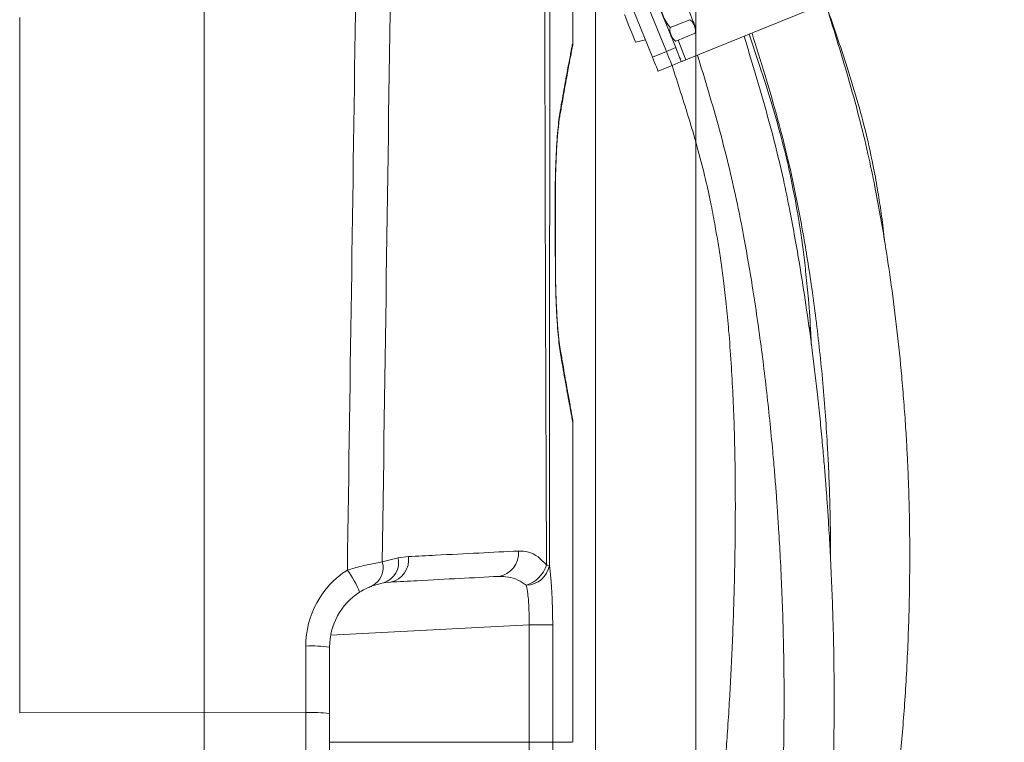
# Model space of a CAD drawing. Header units: millimetres. Extents: x 0 to 8410, y 0 to 5940.
# Tile 296 of 319: x 7489 to 7685, y 2733 to 2877. Entities that reach past the tile are written whole.
import ezdxf

# ---------------------------------------------------------------- set-up
doc = ezdxf.new("R2010")
doc.units = ezdxf.units.MM
doc.header["$LTSCALE"] = 10
doc.styles.add('SLDTEXTSTYLE0', font='TXT', dxfattribs={"width": 0.605})
doc.dimstyles.new('SLDDIMSTYLE0', dxfattribs={"dimtxt": 50, "dimasz": 50, "dimexe": 0, "dimexo": 0.0625, "dimgap": 12.5, "dimtad": 1, "dimtoh": 1, "dimdec": 1, "dimrnd": 1e-09, "dimzin": 12, "dimdsep": 46, "dimtxsty": 'SLDTEXTSTYLE0', "dimsah": 1, "dimcen": 0.09, "dimadec": 0, "dimazin": 0, "dimtfac": 1, "dimtofl": 0, "dimtmove": 0, "dimatfit": 3, "dimfxl": 1, "dimfrac": 2, "dimtolj": 1, "dimtzin": 12, "dimarcsym": 0})
doc.dimstyles.new('SLDDIMSTYLE2', dxfattribs={"dimtxt": 50, "dimasz": 50, "dimexe": 0, "dimexo": 0.0625, "dimgap": 12.5, "dimtad": 1, "dimtoh": 1, "dimdec": 1, "dimrnd": 1e-09, "dimzin": 12, "dimdsep": 46, "dimtxsty": 'SLDTEXTSTYLE0', "dimsah": 1, "dimcen": 0.09, "dimadec": 0, "dimazin": 0, "dimtfac": 1, "dimtofl": 0, "dimtmove": 0, "dimatfit": 3, "dimfxl": 1, "dimfrac": 2, "dimtolj": 1, "dimtzin": 12, "dimarcsym": 0})

# ---------------------------------------------------------------- blocks, each defined once
blk = doc.blocks.new('*D31')
at = {"color": 7, "linetype": 'Continuous', "lineweight": 0}
for p, q in [((7623.82, 3232.92), (7623.82, 2102.57)), ((7603.82, 2933.24), (7603.82, 2102.57)), ((7603.82, 2117.57), (7503.82, 2117.57)), ((7603.82, 2117.57), (7623.82, 2117.57)), ((7623.82, 2117.57), (8031.2, 2117.57))]:
    blk.add_line(p, q, dxfattribs=at)
for points in [[(7603.82, 2117.57), (7553.82, 2125.07), (7553.82, 2110.07)], [(7623.82, 2117.57), (7673.82, 2110.07), (7673.82, 2125.07)]]:
    blk.add_solid(points, dxfattribs=at)
at = {"color": 7, "linetype": 'Continuous', "lineweight": 0, "char_height": 50, "attachment_point": 1, "style": 'SLDTEXTSTYLE0'}
for s, insert in [(' (2x M8)', (7763.45, 2182.03)), ('20', (7687.09, 2182.03))]:
    blk.add_mtext(s, dxfattribs=dict(at, insert=insert))
blk = doc.blocks.new('*D32')
at = {"color": 7, "linetype": 'Continuous', "lineweight": 0}
for p, q in [((7603.82, 2933.24), (7603.82, 2002.57)), ((7366.82, 2227.33), (7366.82, 2002.57)), ((7603.82, 2017.57), (7366.82, 2017.57)), ((7603.82, 2017.57), (8068.78, 2017.57))]:
    blk.add_line(p, q, dxfattribs=at)
for points in [[(7366.82, 2017.57), (7416.82, 2010.07), (7416.82, 2025.07)], [(7603.82, 2017.57), (7553.82, 2025.07), (7553.82, 2010.07)]]:
    blk.add_solid(points, dxfattribs=at)
at = {"color": 7, "linetype": 'Continuous', "lineweight": 0, "char_height": 50, "attachment_point": 1, "style": 'SLDTEXTSTYLE0'}
for s, insert in [(' (2x M8)', (7801.03, 2082.03)), ('237', (7686.46, 2082.03))]:
    blk.add_mtext(s, dxfattribs=dict(at, insert=insert))

msp = doc.modelspace()

# ---------------------------------------------------------------- linework, layer by layer
at = {"color": 7, "linetype": 'Continuous', "lineweight": 0}
for p, q in [((7525.817256, 3032.574776), (7525.817256, 2738.56366)), ((7606.890078, 2897.680107), (7617.948468, 2870.309594)), ((7604.108523, 2896.556321), (7615.166928, 2869.185808)), ((7599.317263, 2872.165147), (7599.317263, 2890.713814)), ((7619.802858, 2871.058825), (7614.558349, 2884.039405)), ((7648.742194, 2879.515472), (7621.853854, 2868.65187)), ((7622.624124, 2876.634959), (7618.721212, 2875.058118)), ((7623.705532, 2873.958412), (7619.802619, 2872.381571)), ((7611.803274, 2872.17218), (7613.789748, 2872.594419)), ((7619.072284, 2867.528084), (7616.290744, 2866.404239)), ((7620.926674, 2868.277255), (7619.072284, 2867.528084)), ((7595.794941, 2840.695623), (7595.818187, 2840.695623)), ((7595.826532, 2836.525026), (7595.818187, 2840.694073)), ((7646.71215, 2812.886658), (7646.62763, 2815.684739)), ((7599.317263, 2732.574764), (7599.317263, 2796.267632)), ((7561.572845, 2764.353219), (7559.323932, 2763.747159)), ((7562.962304, 2764.521423), (7561.572845, 2764.353219)), ((7550.817262, 2751.548413), (7550.817262, 2738.304618)), ((7525.817256, 2738.56366), (7525.817256, 2592.574749)), ((7550.817262, 2738.304618), (7550.817262, 2707.015816))]:
    msp.add_line(p, q, dxfattribs=at)
at = {"color": 8, "linetype": 'Continuous', "lineweight": 0}
for p, q in [((7489.055584, 2877.058271), (7489.055584, 2738.481227)), ((7621.853854, 2868.65187), (7620.270575, 2872.570637)), ((7617.948468, 2870.309594), (7615.166928, 2869.185808)), ((7617.948468, 2870.309594), (7619.802858, 2871.058825)), ((7595.821182, 2827.742818), (7595.8441, 2827.742997)), ((7561.326514, 2768.531624), (7564.503948, 2769.368592)), ((7564.503948, 2769.368592), (7566.535588, 2769.603732)), ((7590.579758, 2755.982521), (7551.033567, 2753.910008)), ((7590.633105, 2732.574764), (7590.579758, 2755.982521)), ((7546.078946, 2738.518241), (7546.078946, 2751.762036)), ((7525.817256, 2738.56366), (7489.055584, 2738.481227)), ((7546.078946, 2738.518241), (7525.817256, 2738.56366)), ((7546.078946, 2706.063035), (7546.078946, 2738.518241)), ((7590.63306, 2732.574764), (7550.817262, 2732.574764)), ((7595.346551, 2732.574764), (7599.158312, 2732.574764))]:
    msp.add_line(p, q, dxfattribs=at)
at = {"color": 7, "linetype": 'Continuous', "lineweight": 0, "flags": 128}
for points in [[(7623.624052, 2875.482264), (7623.578335, 2875.595394), (7623.406733, 2876.020137), (7623.121317, 2876.726511), (7622.745241, 2877.657357), (7622.308935, 2878.737274), (7621.847774, 2879.878703), (7621.39907, 2880.989257), (7620.999242, 2881.978873), (7620.680626, 2882.767442), (7620.469089, 2883.291069), (7620.381708, 2883.507374), (7620.379861, 2883.511904)], [(7611.803274, 2872.17218), (7611.736159, 2872.338298), (7611.542891, 2872.816685), (7611.24679, 2873.549524), (7610.883574, 2874.448541), (7610.497053, 2875.405196), (7610.133837, 2876.304212), (7609.837736, 2877.037051), (7609.644468, 2877.515438), (7609.577353, 2877.681557), (7609.577353, 2877.681557)], [(7617.948468, 2870.309594), (7618.167724, 2869.766954), (7618.378545, 2869.245175), (7618.572827, 2868.764284), (7618.743147, 2868.34276), (7618.88289, 2867.996815), (7618.986751, 2867.7398), (7619.050707, 2867.58149), (7619.072284, 2867.528084)], [(7619.802858, 2871.058825), (7620.022084, 2870.516184), (7620.232905, 2869.994405), (7620.427216, 2869.513455), (7620.597507, 2869.091991), (7620.73728, 2868.746045), (7620.841111, 2868.48903), (7620.905067, 2868.33072), (7620.926674, 2868.277255)], [(7615.166928, 2869.185808), (7615.386169, 2868.643168), (7615.59699, 2868.121329), (7615.791286, 2867.640439), (7615.961592, 2867.218974), (7616.10135, 2866.873029), (7616.205196, 2866.615954), (7616.269152, 2866.457704), (7616.290744, 2866.404239)], [(7621.853854, 2868.65187), (7621.672954, 2868.578795), (7621.499027, 2868.508521), (7621.338721, 2868.44379), (7621.198232, 2868.386987), (7621.082927, 2868.340436), (7620.997246, 2868.305806), (7620.944466, 2868.284467), (7620.926674, 2868.277255)], [(7595.8441, 2827.742997), (7595.838438, 2830.581787), (7595.818172, 2840.695623)], [(7595.844115, 2827.740196), (7595.841731, 2828.933302), (7595.841105, 2829.247299)]]:
    msp.add_lwpolyline(points, dxfattribs=at)
at = {"color": 8, "linetype": 'Continuous', "lineweight": 0, "flags": 128}
for points in [[(7595.821182, 2827.742818), (7595.814566, 2831.013504), (7595.80795, 2834.28419), (7595.794941, 2840.695623)], [(7595.292623, 2755.993846), (7595.125924, 2755.993369), (7594.808693, 2755.992535), (7594.35084, 2755.991402), (7593.7667, 2755.989972), (7593.07457, 2755.988303), (7592.296134, 2755.986515), (7591.455768, 2755.984548), (7590.579758, 2755.982521)], [(7595.292623, 2755.993846), (7595.315735, 2745.993856), (7595.346625, 2732.574764)]]:
    msp.add_lwpolyline(points, dxfattribs=at)
at = {"color": 7, "linetype": 'Continuous', "lineweight": 0}
for centre, radius, start, end in [((7621.444428, 2874.601626), 2.350797, 344.13205849, 22), ((7620.982313, 2874.414919), 2.350797, 202, 239.85039695), ((7563.817261, 2751.548414), 13, 122.67134891, 180)]:
    msp.add_arc(centre, radius, start, end, dxfattribs=at)
at = {"color": 8, "linetype": 'Continuous', "lineweight": 0}
for centre, radius, start, end in [((7560.23344, 2768.500188), 4.357908, 287.89962493, 11.4943182), ((7562.079107, 2768.939695), 4.505681, 281.30422783, 8.47499581), ((7583.838305, 2770.260823), 4.654344, 277.65983753, 5.57117536), ((7557.402893, 2767.36256), 4.094083, 297.98389687, 16.59170658), ((7588.047153, 2769.883036), 6.323911, 288.31178407, 341.75000226), ((7589.848242, 2768.749217), 4.873398, 272.18502403, 349.36194925), ((7593.948257, 2763.496881), 4.406979, 80.99708936, 88.63853241), ((7564.078941, 2751.76201), 18, 122.67134891, 180), ((7538.992036, 2755.560032), 19.109051, 21.26836521, 36.45354659), ((7547.220251, 2724.420547), 27.365299, 82.44694277, 92.3902878), ((7547.220251, 2711.176753), 27.365299, 82.44694277, 92.3902878)]:
    msp.add_arc(centre, radius, start, end, dxfattribs=at)
for points, knots in [([(7594.052966, 2767.902616), (7593.759226, 2841.792691), (7593.418198, 2927.578025), (7594.598736, 3025.263286), (7596.25571, 3060.922716), (7600.226927, 3122.692165), (7603.990935, 3180.191576), (7607.820316, 3233.40361), (7609.669383, 3256.201624), (7611.322527, 3279.010743), (7612.611287, 3301.840152), (7613.483658, 3355.062075), (7612.902669, 3438.649404), (7612.999455, 3514.618897), (7613.047849, 3552.603665)], [0, 0, 0, 0, 0.282281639, 0.3277249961, 0.3731799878, 0.4186337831, 0.5641870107, 0.5933083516, 0.6224399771, 0.6515650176, 0.6806737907, 0.7097759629, 0.8548878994, 1, 1, 1, 1]), ([(7613.600756, 3370.98116), (7613.661906, 3355.532574), (7613.753207, 3332.466778), (7613.207069, 3301.782521), (7611.925664, 3278.955407), (7610.269425, 3256.14863), (7608.417775, 3233.353204), (7604.598407, 3180.126996), (7600.387171, 3119.349129), (7596.488154, 3050.964197), (7595.264725, 3005.406571), (7594.726221, 2959.830795), (7594.667193, 2914.247996), (7594.714486, 2850.25374), (7594.669122, 2801.455365), (7594.637881, 2767.849568)], [0, 0, 0, 0, 0.0767689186, 0.1146212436, 0.1524822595, 0.1903644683, 0.2282553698, 0.2661327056, 0.4555438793, 0.5310104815, 0.606488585, 0.6819912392, 0.7575053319, 0.8330020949, 1, 1, 1, 1]), ([(7554.362188, 2766.914073), (7555.516075, 2845.880838), (7556.739827, 2929.628866), (7557.832798, 3018.162613), (7558.060202, 3027.723541), (7558.173905, 3032.504085)], [0, 0, 0, 0, 0.8919829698, 0.9459905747, 1, 1, 1, 1]), ([(7565.256546, 3032.058779), (7565.006966, 3024.627239), (7564.507758, 3009.762714), (7564.397706, 2987.450011), (7564.047363, 2950.265946), (7562.846854, 2877.295448), (7561.930765, 2811.759243), (7561.326514, 2768.531624)], [0, 0, 0, 0, 0.0846397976, 0.1692960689, 0.2539527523, 0.5079079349, 1, 1, 1, 1]), ([(7596.780296, 2858.399037), (7597.073769, 2860.072661), (7597.66071, 2863.419885), (7598.366729, 2867.226739), (7598.901084, 2870.042059), (7599.248333, 2871.824711), (7599.294261, 2872.059928), (7599.317099, 2872.176889)], [0, 0, 0, 0, 0.1966258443, 0.3932489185, 0.5962398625, 0.7992311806, 1, 1, 1, 1]), ([(7595.794941, 2840.695623), (7595.796912, 2841.626083), (7595.800854, 2843.487009), (7595.85825, 2846.381932), (7595.961245, 2849.295861), (7596.11497, 2852.124759), (7596.306945, 2854.615232), (7596.530384, 2856.798861), (7596.695476, 2857.855944), (7596.780296, 2858.399037)], [0, 0, 0, 0, 0.1256989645, 0.2513984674, 0.3992494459, 0.5471035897, 0.6952706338, 0.8434404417, 1, 1, 1, 1]), ([(7596.850748, 2810.036782), (7596.764592, 2810.594366), (7596.598562, 2811.668887), (7596.371711, 2813.88743), (7596.175809, 2816.391505), (7596.015559, 2819.227475), (7595.904598, 2822.129073), (7595.83784, 2824.994905), (7595.826735, 2826.826874), (7595.821182, 2827.742818)], [0, 0, 0, 0, 0.1602205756, 0.3087611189, 0.4572939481, 0.6049255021, 0.7525449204, 0.8762778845, 1, 1, 1, 1]), ([(7599.309514, 2796.267632), (7599.311415, 2796.257605), (7599.317995, 2796.222877), (7599.261186, 2796.527649), (7599.13346, 2797.213355), (7598.916122, 2798.388915), (7598.60219, 2800.102373), (7598.201482, 2802.315605), (7597.644695, 2805.432778), (7597.149023, 2808.307124), (7596.850748, 2810.036782)], [0, 0, 0, 0, 0.045285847, 0.1568392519, 0.2683923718, 0.3999466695, 0.5315021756, 0.6649388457, 0.7983746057, 1, 1, 1, 1]), ([(7566.535588, 2769.603732), (7568.354746, 2769.695864), (7573.240242, 2769.943292), (7580.697327, 2770.320513), (7585.876631, 2770.581808), (7588.470663, 2770.712677)], [0, 0, 0, 0, 0.2284736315, 0.613584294, 1, 1, 1, 1]), ([(7588.470663, 2770.712677), (7589.131266, 2770.680873), (7590.474786, 2770.616191), (7592.382013, 2769.696241), (7593.505192, 2768.490605), (7594.052966, 2767.902616)], [0, 0, 0, 0, 0.3313542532, 0.6739015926, 1, 1, 1, 1]), ([(7554.362188, 2766.914073), (7554.805168, 2767.048565), (7556.286709, 2767.498375), (7558.845046, 2768.11347), (7560.487231, 2768.390196), (7561.326514, 2768.531624)], [0, 0, 0, 0, 0.1725559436, 0.5771118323, 1, 1, 1, 1]), ([(7594.637881, 2767.849568), (7594.74248, 2767.028418), (7594.915826, 2765.66757), (7595.090507, 2763.216015), (7595.201643, 2760.945761), (7595.274221, 2758.505178), (7595.28643, 2756.838979), (7595.292623, 2755.993846)], [0, 0, 0, 0, 0.2728311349, 0.4521482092, 0.6366870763, 0.8157198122, 1, 1, 1, 1]), ([(7590.034048, 2763.879362), (7589.488651, 2764.262457), (7588.369307, 2765.048701), (7586.47211, 2765.620046), (7585.136129, 2765.638601), (7584.458689, 2765.648011)], [0, 0, 0, 0, 0.3189900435, 0.654678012, 1, 1, 1, 1]), ([(7590.579758, 2755.982521), (7590.585254, 2757.090951), (7590.596246, 2759.308192), (7590.382797, 2762.06055), (7590.138874, 2763.33267), (7590.034048, 2763.879362)], [0, 0, 0, 0, 0.3630795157, 0.7262842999, 1, 1, 1, 1]), ([(7574.617486, 2647.661123), (7574.613786, 2647.651772), (7574.579763, 2647.565794), (7574.720914, 2647.922176), (7575.065525, 2648.794904), (7575.66033, 2650.331683), (7576.462626, 2652.458076), (7577.452525, 2655.180949), (7578.587569, 2658.448276), (7579.841185, 2662.261965), (7581.181765, 2666.620945), (7582.534282, 2671.379623), (7583.845553, 2676.425821), (7585.096779, 2681.73647), (7586.291074, 2687.433275), (7587.378802, 2693.384126), (7588.327811, 2699.489627), (7589.133572, 2705.75329), (7589.788927, 2712.256508), (7590.269574, 2718.945944), (7590.575624, 2725.73471), (7590.613869, 2730.289314), (7590.63306, 2732.574764)], [0, 0, 0, 0, 0.0061099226, 0.0561813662, 0.1086665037, 0.1611535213, 0.2153720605, 0.2695936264, 0.3235174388, 0.3774436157, 0.4329771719, 0.4885119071, 0.5397443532, 0.5909763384, 0.6435396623, 0.6961016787, 0.7459046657, 0.7957064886, 0.8468487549, 0.8979899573, 0.948812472, 1, 1, 1, 1]), ([(7595.346551, 2732.574764), (7595.326947, 2730.376473), (7595.287602, 2725.96448), (7594.974039, 2719.44685), (7594.486475, 2713.065631), (7593.820934, 2706.817428), (7592.984911, 2700.685542), (7591.995423, 2694.716387), (7590.88112, 2689.000097), (7589.659687, 2683.519605), (7588.354459, 2678.312564), (7586.98845, 2673.385817), (7585.6059, 2668.824637), (7584.231383, 2664.624221), (7582.915252, 2660.864094), (7581.726979, 2657.657772), (7580.71205, 2655.040031), (7579.881643, 2652.973917), (7579.247465, 2651.437116), (7578.880349, 2650.565857), (7578.733891, 2650.219341), (7578.766249, 2650.29597), (7578.770618, 2650.306317)], [0, 0, 0, 0, 0.0513239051, 0.1030075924, 0.1532325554, 0.2034584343, 0.2550185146, 0.3065797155, 0.358023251, 0.409467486, 0.4622366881, 0.5150058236, 0.5687758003, 0.6225439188, 0.6779103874, 0.7332729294, 0.7852033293, 0.8371301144, 0.8908249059, 0.9445167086, 0.9925077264, 1, 1, 1, 1]), ([(7595.346551, 2732.574764), (7595.226903, 2732.574764), (7594.987609, 2732.574764), (7593.8875, 2732.574764), (7592.396236, 2732.574764), (7591.220815, 2732.574764), (7590.633105, 2732.574764)], [0, 0, 0, 0, 0.24999961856, 0.49999872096, 0.74999940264, 1, 1, 1, 1])]:
    msp.add_open_spline(points, degree=3, knots=knots, dxfattribs=at)
at = {"color": 7, "linetype": 'Continuous', "lineweight": 0}
for points, knots in [([(7577.952947, 2522.002164), (7578.143078, 2522.307518), (7579.730325, 2524.85666), (7582.559284, 2529.054774), (7586.323156, 2534.529246), (7589.901313, 2539.535084), (7593.280416, 2544.16037), (7596.460556, 2548.445077), (7599.273291, 2552.211543), (7602.491452, 2556.521737), (7606.287704, 2561.641528), (7610.895453, 2568.004272), (7615.799789, 2575.012942), (7620.194306, 2581.645848), (7623.908725, 2587.613734), (7626.901792, 2592.682991), (7629.877478, 2598.040022), (7632.810501, 2603.702209), (7635.674532, 2609.687171), (7638.43816, 2616.015947), (7641.005607, 2622.487088), (7643.025807, 2628.053433), (7644.505452, 2632.39614), (7645.503253, 2635.442968), (7646.30806, 2637.979271), (7646.947525, 2640.044091), (7647.539623, 2641.992086), (7648.207699, 2644.232336), (7649.089101, 2647.260344), (7650.197624, 2651.195453), (7651.512022, 2656.064524), (7652.898149, 2661.468913), (7654.248381, 2667.033699), (7655.792647, 2673.761884), (7657.417812, 2681.406901), (7659.04933, 2689.867643), (7660.452647, 2697.888386), (7661.696764, 2705.782197), (7662.799561, 2713.663503), (7663.74404, 2721.404328), (7664.46949, 2728.380233), (7665.02287, 2734.641811), (7665.454245, 2740.372709), (7665.830901, 2746.445338), (7666.12332, 2752.582226), (7666.332166, 2758.861198), (7666.449463, 2764.989106), (7666.474498, 2770.939984), (7666.423029, 2776.136243), (7666.332143, 2780.333603), (7666.224167, 2783.804471), (7666.090554, 2787.203074), (7665.905804, 2791.036378), (7665.641085, 2795.533874), (7665.291265, 2800.456178), (7664.746665, 2806.938047), (7663.952201, 2814.703641), (7662.843962, 2823.493451), (7661.705045, 2831.102757), (7660.597439, 2837.63127), (7659.470482, 2843.629695), (7658.089149, 2850.193972), (7656.330127, 2857.465443), (7654.23539, 2865.035483), (7651.968803, 2872.559121), (7650.42746, 2877.473182), (7649.669374, 2879.890087)], [0, 0, 0, 0, 0.0031707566, 0.0264699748, 0.048010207, 0.0678822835, 0.0892073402, 0.1082676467, 0.1250572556, 0.1397800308, 0.1657261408, 0.1921920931, 0.2192278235, 0.2469492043, 0.2630478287, 0.279379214, 0.295989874, 0.3129281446, 0.3302448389, 0.3479949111, 0.366255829, 0.3832711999, 0.3925559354, 0.4005196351, 0.4071067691, 0.4122732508, 0.416498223, 0.4221389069, 0.42952506, 0.4397216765, 0.4521607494, 0.4664380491, 0.4804234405, 0.4938217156, 0.5165602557, 0.5370511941, 0.5561638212, 0.5754339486, 0.5948129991, 0.613680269, 0.6317971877, 0.6455085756, 0.6591227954, 0.6733476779, 0.6895016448, 0.7035558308, 0.7187915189, 0.7338417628, 0.7466111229, 0.7563883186, 0.7642157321, 0.7717314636, 0.7809919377, 0.7919787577, 0.8043219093, 0.8166854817, 0.8390238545, 0.86076451, 0.8807258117, 0.8946334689, 0.9086240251, 0.924838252, 0.943118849, 0.9627118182, 0.981660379, 1, 1, 1, 1]), ([(7616.558428, 2880.411211), (7616.647565, 2879.827153), (7616.889896, 2878.239308), (7617.669361, 2876.394299), (7618.509497, 2875.327063), (7618.721212, 2875.058118)], [0, 0, 0, 0, 0.30324592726, 0.82441719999, 1, 1, 1, 1]), ([(7661.443289, 2832.552555), (7661.424961, 2832.744927), (7661.249359, 2834.588116), (7660.811191, 2837.808519), (7660.112036, 2842.44294), (7659.207521, 2847.427694), (7657.936424, 2853.328368), (7656.202318, 2859.966753), (7654.121892, 2866.813848), (7651.901427, 2873.472909), (7650.402188, 2877.783239), (7649.669374, 2879.890087)], [0, 0, 0, 0, 0.01184488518, 0.11349052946, 0.1991062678, 0.29910993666, 0.42394679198, 0.56904274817, 0.71975769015, 0.86302018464, 1, 1, 1, 1]), ([(7622.624124, 2876.634959), (7622.828356, 2876.467924), (7623.245353, 2876.126875), (7623.598685, 2875.31559), (7623.843231, 2874.607952), (7623.727534, 2874.062201), (7623.705532, 2873.958412)], [0, 0, 0, 0, 0.244942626, 0.5001206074, 0.9049344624, 1, 1, 1, 1]), ([(7573.847245, 2523.438725), (7575.304124, 2525.842277), (7578.17459, 2530.577955), (7582.327713, 2536.956969), (7586.204882, 2542.650571), (7589.941778, 2547.902112), (7593.517988, 2552.736165), (7596.90821, 2557.200842), (7599.910983, 2561.115698), (7603.186975, 2565.39841), (7606.864368, 2570.288878), (7611.044207, 2576.135254), (7615.215452, 2582.494884), (7619.037777, 2589.015846), (7622.489821, 2595.536771), (7625.580978, 2601.929669), (7628.627643, 2608.835521), (7631.629675, 2616.306824), (7634.559375, 2624.299797), (7636.783097, 2631.07212), (7638.314255, 2636.184474), (7639.199942, 2639.300436), (7639.908512, 2641.907561), (7640.456585, 2643.999727), (7640.936416, 2645.884564), (7641.450762, 2647.963653), (7642.116197, 2650.75586), (7642.946033, 2654.421073), (7643.917077, 2659.010075), (7644.920995, 2664.163384), (7645.872727, 2669.521111), (7646.925526, 2676.040248), (7647.970416, 2683.460463), (7648.928581, 2691.667855), (7649.677898, 2699.434907), (7650.27472, 2707.060607), (7650.738509, 2714.664013), (7651.071762, 2722.120795), (7651.286509, 2729.430093), (7651.393976, 2736.65624), (7651.40225, 2744.242509), (7651.310343, 2751.252635), (7651.143306, 2757.839456), (7650.935921, 2763.689653), (7650.671649, 2769.434444), (7650.387249, 2774.521018), (7650.121621, 2778.663881), (7649.883482, 2782.035441), (7649.638492, 2785.250915), (7649.347757, 2788.794074), (7648.974371, 2792.980455), (7648.522038, 2797.614138), (7647.863788, 2803.775132), (7646.973294, 2811.183041), (7645.812552, 2819.582753), (7644.670673, 2826.873148), (7643.593115, 2833.112511), (7642.523761, 2838.812349), (7641.237699, 2845.027127), (7639.610761, 2851.934979), (7637.669526, 2859.148559), (7635.565272, 2866.330748), (7634.133475, 2871.022543), (7633.429672, 2873.328808)], [0, 0, 0, 0, 0.0248035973, 0.0488701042, 0.0711501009, 0.0917385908, 0.113911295, 0.1338747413, 0.1516726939, 0.1673527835, 0.192459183, 0.2178247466, 0.2434444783, 0.2693329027, 0.2893125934, 0.3096408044, 0.3305069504, 0.3521573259, 0.3748447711, 0.3979907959, 0.407593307, 0.4158751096, 0.4227531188, 0.4281570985, 0.4322861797, 0.4374800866, 0.4443599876, 0.4539521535, 0.4657617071, 0.4795399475, 0.4931962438, 0.5063221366, 0.5286562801, 0.5487989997, 0.5675283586, 0.5863945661, 0.6053578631, 0.6238275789, 0.6415443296, 0.6593791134, 0.6772109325, 0.6975785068, 0.7111510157, 0.7258636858, 0.7408003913, 0.7536107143, 0.763478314, 0.7714526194, 0.7785687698, 0.7872919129, 0.7977029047, 0.8096028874, 0.8216684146, 0.8434522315, 0.8646896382, 0.8842733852, 0.8979254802, 0.9114234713, 0.9270709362, 0.9447574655, 0.9637914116, 0.9822015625, 1, 1, 1, 1]), ([(7619.802619, 2872.381571), (7619.598388, 2872.548606), (7619.181391, 2872.889654), (7618.828059, 2873.700939), (7618.583512, 2874.408578), (7618.699209, 2874.954328), (7618.721212, 2875.058118)], [0, 0, 0, 0, 0.244942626, 0.5001206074, 0.9049344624, 1, 1, 1, 1]), ([(7634.448047, 2873.740259), (7635.167633, 2871.592083), (7636.643191, 2867.187105), (7638.820619, 2860.36795), (7640.812673, 2853.446767), (7642.403837, 2846.911509), (7643.4764, 2841.616368), (7644.20399, 2837.484401), (7644.759851, 2833.950683), (7645.289774, 2830.122426), (7645.810718, 2825.714531), (7646.32315, 2820.31667), (7646.678456, 2815.671523), (7646.806918, 2812.692267), (7646.837617, 2811.98031)], [0, 0, 0, 0, 0.1075424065, 0.2205227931, 0.339724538, 0.4492126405, 0.5395088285, 0.5959254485, 0.648176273, 0.7091303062, 0.7791713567, 0.8586132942, 0.9662126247, 1, 1, 1, 1]), ([(7635.019864, 2873.971287), (7635.896723, 2871.149585), (7637.689221, 2865.381392), (7640.236044, 2856.637854), (7642.408176, 2848.08051), (7643.966825, 2840.712044), (7645.105833, 2834.609341), (7646.009861, 2829.267259), (7646.866447, 2823.673976), (7647.681565, 2817.688007), (7648.426127, 2811.415447), (7649.077566, 2804.969562), (7649.619128, 2798.48126), (7650.003988, 2792.663115), (7650.257813, 2787.765838), (7650.417677, 2783.868898), (7650.541212, 2780.000997), (7650.634152, 2775.448963), (7650.68451, 2771.797642), (7650.666988, 2769.596898), (7650.664981, 2769.34475)], [0, 0, 0, 0, 0.0835079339, 0.1707089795, 0.2572300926, 0.3327292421, 0.383249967, 0.432421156, 0.4856106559, 0.5429217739, 0.6029127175, 0.6638993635, 0.7258048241, 0.7867271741, 0.8285381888, 0.8642859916, 0.8968789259, 0.9378473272, 0.9928789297, 1, 1, 1, 1]), ([(7596.718694, 2857.48196), (7596.756491, 2857.691756), (7596.962291, 2858.834076), (7597.271524, 2860.639552), (7597.661349, 2862.874852), (7598.005559, 2864.768627), (7598.332132, 2866.536049), (7598.618062, 2868.05929), (7598.856483, 2869.312294), (7599.040348, 2870.266047), (7599.166107, 2870.925577), (7599.211201, 2871.165267), (7599.232561, 2871.284701), (7599.245462, 2871.359829), (7599.26598, 2871.495382), (7599.284087, 2871.652205), (7599.309322, 2871.887468), (7599.300078, 2872.077662), (7599.295284, 2872.176293)], [0, 0, 0, 0, 0.0231164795, 0.1258666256, 0.2157630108, 0.3125190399, 0.4113411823, 0.5168358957, 0.622364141, 0.7282436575, 0.8358044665, 0.9411970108, 0.9694538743, 0.9829445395, 0.9874848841, 0.991005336, 0.9953355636, 1, 1, 1, 1]), ([(7624.157841, 2869.582775), (7624.892926, 2867.156141), (7626.39167, 2862.208539), (7628.56693, 2854.655468), (7630.514714, 2847.150613), (7632.080123, 2840.10634), (7633.312447, 2833.818811), (7634.367111, 2827.894185), (7635.357453, 2821.833894), (7636.283993, 2815.5924), (7637.130109, 2809.291219), (7637.883064, 2803.078392), (7638.560768, 2796.82873), (7639.099077, 2791.234045), (7639.504714, 2786.539114), (7639.801276, 2782.79411), (7640.074515, 2779.047107), (7640.368575, 2774.606863), (7640.683514, 2769.120708), (7640.969963, 2762.964064), (7641.188647, 2756.723335), (7641.330641, 2750.767293), (7641.404309, 2745.126158), (7641.419193, 2739.53453), (7641.375473, 2734.118784), (7641.279131, 2729.013915), (7641.154261, 2724.625277), (7641.012828, 2720.779652), (7640.837221, 2716.821101), (7640.584491, 2712.076241), (7640.207911, 2706.309833), (7639.693928, 2699.893323), (7639.049861, 2693.22427), (7638.274574, 2686.454326), (7637.265547, 2678.929542), (7636.028376, 2671.066361), (7634.603081, 2663.296083), (7633.22373, 2656.656521), (7631.884357, 2650.841145), (7630.516551, 2645.426645), (7628.864083, 2639.432196), (7626.746049, 2632.48265), (7623.989282, 2624.402149), (7620.811758, 2615.966543), (7617.421217, 2607.918301), (7614.339024, 2601.418547), (7611.688739, 2596.333887), (7609.455682, 2592.348594), (7607.300171, 2588.747086), (7605.094904, 2585.27648), (7602.634508, 2581.624725), (7599.722395, 2577.524837), (7596.579394, 2573.286851), (7593.253261, 2568.90689), (7589.798986, 2564.393388), (7585.967123, 2559.345328), (7581.747315, 2553.638672), (7577.497871, 2547.629431), (7573.252534, 2541.337248), (7569.049865, 2534.77941), (7566.009747, 2529.835855), (7564.375111, 2527.039673), (7564.235981, 2526.801679)], [0, 0, 0, 0, 0.0190194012, 0.0387781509, 0.0589527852, 0.0771661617, 0.0928970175, 0.1070141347, 0.1223112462, 0.1389690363, 0.154359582, 0.1700222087, 0.1859403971, 0.201544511, 0.2122106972, 0.2213126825, 0.2297415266, 0.2404070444, 0.2547126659, 0.2709868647, 0.286667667, 0.3015825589, 0.3157041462, 0.3290125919, 0.3435531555, 0.3563560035, 0.3673400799, 0.3765145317, 0.3852511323, 0.3971015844, 0.4122156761, 0.428683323, 0.4455066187, 0.4626348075, 0.4800098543, 0.5027668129, 0.5227825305, 0.5398937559, 0.5543810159, 0.5684401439, 0.582888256, 0.6026326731, 0.625425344, 0.651033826, 0.6763790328, 0.6995186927, 0.7149460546, 0.7295648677, 0.743423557, 0.7567030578, 0.7718810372, 0.7898987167, 0.8109229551, 0.8296068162, 0.8502912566, 0.8730246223, 0.897850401, 0.9248236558, 0.947583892, 0.971804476, 0.9976001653, 1, 1, 1, 1]), ([(7619.072284, 2867.528084), (7619.650015, 2865.753358), (7620.830942, 2862.125677), (7622.587253, 2856.530633), (7624.269412, 2850.737892), (7625.720607, 2845.079177), (7626.839546, 2839.956031), (7627.642905, 2835.728026), (7628.264257, 2832.061957), (7628.811995, 2828.468851), (7629.359306, 2824.396602), (7629.896222, 2819.742219), (7630.421635, 2814.266701), (7630.876857, 2808.227633), (7631.230837, 2801.872211), (7631.468933, 2795.757182), (7631.601161, 2790.432949), (7631.665817, 2786.015569), (7631.69288, 2782.426482), (7631.698728, 2778.764485), (7631.678641, 2774.38541), (7631.611653, 2769.014291), (7631.481215, 2763.026149), (7631.292617, 2756.980453), (7631.061695, 2751.205455), (7630.79754, 2745.722633), (7630.493478, 2740.273255), (7630.158482, 2734.988519), (7629.806307, 2730.008481), (7629.477679, 2725.734182), (7629.17011, 2721.996945), (7628.834603, 2718.153609), (7628.404331, 2713.543205), (7627.833668, 2707.931458), (7627.132648, 2701.687846), (7626.326456, 2695.208285), (7625.421437, 2688.647826), (7624.308007, 2681.373797), (7623.004988, 2673.783543), (7621.55305, 2666.288485), (7620.173832, 2659.88632), (7618.845927, 2654.274204), (7617.490968, 2649.033975), (7615.975011, 2643.63962), (7614.195987, 2637.829844), (7612.081755, 2631.50064), (7609.677533, 2624.818261), (7607.14134, 2618.279431), (7604.580526, 2612.302357), (7602.208385, 2607.303367), (7600.020734, 2603.097044), (7598.012989, 2599.525888), (7596.041052, 2596.254876), (7593.956346, 2593.008901), (7591.552571, 2589.483951), (7588.656432, 2585.448749), (7585.505937, 2581.22646), (7582.155259, 2576.819296), (7578.664874, 2572.244554), (7574.787962, 2567.10564), (7570.524748, 2561.293019), (7566.245253, 2555.203095), (7561.978336, 2548.828599), (7558.393286, 2543.266151), (7556.120864, 2539.503495), (7555.255259, 2538.070235)], [0, 0, 0, 0, 0.0144387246, 0.029513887, 0.0453638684, 0.0610996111, 0.0747040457, 0.0859376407, 0.0944083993, 0.1034890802, 0.1140744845, 0.1262242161, 0.1397808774, 0.15670182, 0.1731865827, 0.1891726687, 0.2042130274, 0.2145515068, 0.2234978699, 0.2321038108, 0.2430115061, 0.2575480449, 0.2738882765, 0.2896255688, 0.3046390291, 0.3189007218, 0.3323891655, 0.347170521, 0.3601756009, 0.3713201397, 0.3806146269, 0.3894440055, 0.4014570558, 0.4168188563, 0.4335782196, 0.4506617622, 0.4680130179, 0.4855675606, 0.508514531, 0.5286892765, 0.5459272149, 0.5605247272, 0.5747524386, 0.5894530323, 0.6059891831, 0.6246243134, 0.6451684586, 0.6668549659, 0.6870264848, 0.7057891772, 0.7209396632, 0.7353120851, 0.748927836, 0.7623351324, 0.7781207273, 0.7967659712, 0.8184579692, 0.8377095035, 0.8590179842, 0.8824519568, 0.9080769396, 0.9359610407, 0.9595112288, 0.9845771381, 1, 1, 1, 1]), ([(7595.818187, 2840.695623), (7595.818177, 2840.702318), (7595.817018, 2841.475426), (7595.823038, 2843.054606), (7595.860663, 2845.390602), (7595.927238, 2847.679442), (7596.019719, 2849.848782), (7596.134551, 2851.856184), (7596.268774, 2853.666628), (7596.409043, 2855.174548), (7596.549747, 2856.39087), (7596.649989, 2857.084742), (7596.71528, 2857.469308), (7596.731494, 2857.56481)], [0, 0, 0, 0, 0.0009328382, 0.1077107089, 0.2198175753, 0.3314073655, 0.4429349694, 0.5548971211, 0.6653568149, 0.7766893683, 0.8708700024, 0.9679324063, 1, 1, 1, 1]), ([(7596.689041, 2857.571307), (7596.733882, 2857.780328), (7596.792554, 2858.053814), (7596.782634, 2858.333184), (7596.780296, 2858.399037)], [0, 0, 0, 0, 0.76428035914, 1, 1, 1, 1]), ([(7596.804108, 2810.847047), (7596.777717, 2811.004027), (7596.70351, 2811.445438), (7596.597232, 2812.216815), (7596.465121, 2813.39736), (7596.332188, 2814.827257), (7596.200955, 2816.547819), (7596.081031, 2818.545431), (7595.981181, 2820.711186), (7595.906437, 2822.999982), (7595.85724, 2825.360765), (7595.848662, 2826.954454), (7595.844413, 2827.743891)], [0, 0, 0, 0, 0.0520411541, 0.1463337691, 0.2379571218, 0.3335385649, 0.4435478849, 0.5548797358, 0.6660772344, 0.7783138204, 0.8901872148, 1, 1, 1, 1]), ([(7596.850748, 2810.036782), (7596.853101, 2810.1112), (7596.861679, 2810.382558), (7596.803961, 2810.647876), (7596.762071, 2810.840431)], [0, 0, 0, 0, 0.2742464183, 1, 1, 1, 1]), ([(7599.311526, 2796.267989), (7599.312698, 2796.318844), (7599.316562, 2796.486539), (7599.295135, 2796.707114), (7599.272985, 2796.890041), (7599.261554, 2796.96807), (7599.253433, 2797.020457), (7599.245347, 2797.068944), (7599.238275, 2797.109316), (7599.231463, 2797.146832), (7599.214302, 2797.240166), (7599.160439, 2797.528929), (7599.036521, 2798.196493), (7598.854615, 2799.185038), (7598.619902, 2800.473016), (7598.332928, 2802.06426), (7597.995232, 2803.956829), (7597.609458, 2806.143972), (7597.209801, 2808.448998), (7596.916484, 2810.098841), (7596.785064, 2810.838047)], [0, 0, 0, 0, 0.0024079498, 0.0079402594, 0.0103880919, 0.0120387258, 0.0138373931, 0.0167688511, 0.0234089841, 0.0394056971, 0.0801162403, 0.1809171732, 0.287809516, 0.392521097, 0.4970597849, 0.6016452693, 0.7063303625, 0.8111560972, 0.9153891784, 1, 1, 1, 1]), ([(7599.223952, 2797.184768), (7599.224029, 2797.184379), (7599.226468, 2797.172016), (7599.212384, 2797.245159), (7599.174997, 2797.445652), (7599.07587, 2797.97958), (7598.915675, 2798.851375), (7598.69869, 2800.041045), (7598.427537, 2801.54266), (7598.121886, 2803.237641), (7597.787216, 2805.180362), (7597.406977, 2807.400291), (7597.074639, 2809.346774), (7596.846279, 2810.616205), (7596.78794, 2810.940507)], [0, 0, 0, 0, 0.0012795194, 0.0405965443, 0.1217665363, 0.2261637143, 0.334379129, 0.4431768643, 0.5520375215, 0.6606343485, 0.7545232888, 0.8534585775, 0.9625630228, 1, 1, 1, 1]), ([(7584.458689, 2765.648011), (7581.925325, 2765.515258), (7576.85001, 2765.249304), (7569.543026, 2764.866342), (7564.745077, 2764.614864), (7562.962304, 2764.521423)], [0, 0, 0, 0, 0.3851101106, 0.7715255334, 1, 1, 1, 1]), ([(7559.323932, 2763.747159), (7559.026273, 2763.631994), (7558.459482, 2763.412702), (7557.499026, 2762.927043), (7556.960167, 2762.591554), (7556.799601, 2762.491587)], [0, 0, 0, 0, 0.4370754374, 0.8322628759, 1, 1, 1, 1])]:
    msp.add_open_spline(points, degree=3, knots=knots, dxfattribs=at)

# ---------------------------------------------------------------- dimensions: what is measured, and where the dimension line sits
for base, p2, dimstyle, picture, middle in [((7623.817261, 2117.574759), (7623.817261, 3232.921653), 'SLDDIMSTYLE2', '*D31', (7851.210322, 2117.574759)), ((7366.817261, 2017.574759), (7366.817261, 2227.331508), 'SLDDIMSTYLE0', '*D32', (7869.680294, 2017.574759))]:
    dim = msp.add_linear_dim(base=base, p1=(7603.817261, 2933.2361), p2=p2, text='<> (2x M8)', dimstyle=dimstyle, dxfattribs=at)
    dim.commit()
    dim.dimension.update_dxf_attribs({"geometry": picture, "text_midpoint": middle, "dimtype": 160})

doc.saveas('drawing.dxf')
